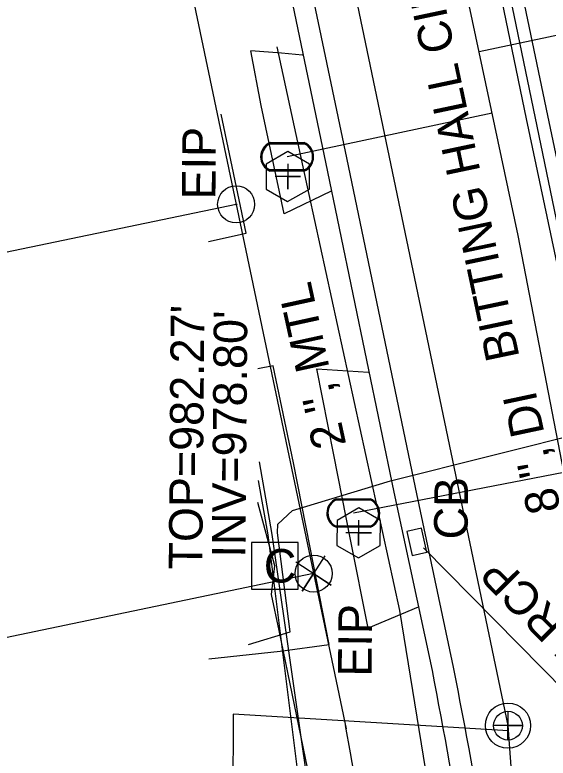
# Model space of a CAD drawing. Extents: x 1614611 to 1617571, y 898867 to 905462.
# Drawn here: x 1616357.9 to 1616421.5, y 902068.7 to 902157.2 of the extents above; entities that cross this region are included whole.
import ezdxf

# ---------------------------------------------------------------- set-up
doc = ezdxf.new("R2010")
doc.units = 0
for name, color, linetype in [('Exist Boundary Watershed Residential C 05', 7, 'Continuous'), ('Exist Drainage Structure Drop Inlet CELL', 7, 'Continuous'), ('Exist Plan Preparation Watershed Yellow', 7, 'Continuous'), ('Exist Roads EOP Text', 7, 'Continuous'), ('Exist Structure Minor Catch Basin Top Elevation', 7, 'Continuous'), ('Exist Structure Minor Pipes RCP 18 Inch Invert', 7, 'Continuous'), ('Exist Utilities Gas UG Line SUE LOS B', 7, 'Continuous'), ('Exist Utilities Gas UG Line SUE LOS B Text', 7, 'Continuous'), ('Exist Utilities Sanitary Sewer Manhole Leader', 7, 'Continuous'), ('Exist Utilities Sanitary Sewer UG Line', 7, 'Continuous'), ('Exist Utilities TV Pedestal CELL', 7, 'Continuous'), ('Exist Utilities TV UG Cable SUE LOS B', 7, 'Continuous'), ('Exist Utilities Water UG Line SUE LOS B', 7, 'Continuous'), ('Exist Utilities Water UG Line SUE LOS B Text', 7, 'Continuous'), ('Old_Level_21', 7, 'Continuous'), ('Prop Drainage Structure Catch Basin Grate 840 03E Label', 7, 'Continuous'), ('Prop Drainage Structure Catch Basin Open Throat 4 CELL', 7, 'Continuous'), ('Prop Drainage Structure Drop Inlet Grate 3 Narrow Slots and Sag Grates 840 24 Label', 7, 'Continuous'), ('Prop Drainage Structure Pipe Alternate 30in Label', 7, 'Continuous'), ('Prop Drainage Structure Pipe Stub Out CELL', 7, 'Continuous'), ('Prop Drainage Structure Tops and Inverts LABEL', 7, 'Continuous'), ('Prop Earthen Structure Head Ditch Label', 7, 'Continuous'), ('Prop Easement Permanent Drainage', 7, 'Continuous'), ('Prop Erosion Embankment Toe Protection with Rip Rap 3 Detail CELL', 7, 'Continuous'), ('Prop SS Transition Line', 7, 'Continuous'), ('Scratch_Level_1', 7, 'Continuous'), ('Scratch_Level_9', 7, 'Continuous')]:
    doc.layers.add(name, color=color, linetype=linetype)

# ---------------------------------------------------------------- blocks, each defined once
blk = doc.blocks.new('EXIST UTILITIES SANITARY SEWER MANHOLE')
at = {"layer": 'Old_Level_21'}
blk.add_lwpolyline([(0, 0.03425), (0, -0.03425), (0, 0), (0.03425, 0), (-0.03425, 0)], dxfattribs=at)
for radius in [0.05389, 0.03425]:
    blk.add_circle((0, 0), radius, dxfattribs=at)
blk = doc.blocks.new('EXIST PROPERTY IRON PIN')
at = {"layer": 'Exist Plan Preparation Watershed Yellow'}
for radius in [0.0441, 0.00141]:
    blk.add_circle((0, 0), radius, dxfattribs=at)
blk = doc.blocks.new('EXIST UTILITIES SANITARY SEWER CLEAN-OUT')
at = {"layer": 'Prop Drainage Structure Pipe Stub Out CELL'}
blk.add_line((0, 0), (0, 0), dxfattribs=at)
blk.add_lwpolyline([(-0.0516, 0.0299), (-0.0517, -0.0297), (-0.0001, -0.0596), (0.0516, -0.0299), (0.0517, 0.0297), (0.0001, 0.0596)], close=True, dxfattribs=at)
blk.add_lwpolyline([(0, 0.0302), (0, -0.0302), (0, 0), (0.0302, 0), (-0.0302, 0)], dxfattribs=at)
blk = doc.blocks.new('EXIST UTILITIES WATER METER')
at = {"layer": 'Prop SS Transition Line'}
blk.add_line((0, 0), (0, 0), dxfattribs=at)
for points in [[(-0.0408, 0.034), (0.0408, 0.034)], [(-0.0408, 0.0312), (0.0408, 0.0312)], [(0.0408, -0.0312), (-0.0413, -0.0312)], [(0.0408, -0.034), (-0.0413, -0.034)]]:
    blk.add_lwpolyline(points, dxfattribs=at)
for centre, radius, start, end in [((-0.0261, -0.0001), 0.0371, 113.178, 245.9794), ((-0.0259, -0.0001), 0.0347, 115.3009, 243.7824), ((0.0259, 0), 0.0371, 293.6483, 66.3084), ((0.0261, 0), 0.0345, 295.1272, 64.8728)]:
    blk.add_arc(centre, radius, start, end, dxfattribs=at)

msp = doc.modelspace()

# ---------------------------------------------------------------- linework, layer by layer
at = {"layer": 'Exist Boundary Watershed Residential C 05'}
for points in [[(1616437.241, 902067.23), (1616435.966, 902075.619), (1616429.529, 902106.767), (1616421.436, 902145.227), (1616412.821, 902186.451), (1616404.233, 902227.126), (1616395.845, 902267.01), (1616387.691, 902305.775), (1616383.451, 902325.828)], [(1616407.667, 902079.148), (1616403.129, 902100.374), (1616394.993, 902139.68), (1616386.416, 902180.806), (1616377.852, 902221.838), (1616369.653, 902261.099), (1616361.416, 902300.504), (1616358.013, 902316.022)]]:
    msp.add_lwpolyline(points, dxfattribs=at)
msp.add_spline([(1616343.847, 901854.746), (1616355.943, 901862.067), (1616368.501, 901872.393), (1616373.628, 901878.463), (1616378.386, 901885.019), (1616387.13, 901899.385), (1616395.314, 901918.936), (1616406.85, 901957.62), (1616412.356, 901991.094), (1616413.858, 902015.925), (1616413.398, 902037.306), (1616411.493, 902057.132), (1616407.667, 902079.148)], degree=3, dxfattribs=at)
at = {"layer": 'Exist Utilities Gas UG Line SUE LOS B'}
msp.add_lwpolyline([(1616363.879, 901873.116), (1616376.127, 901887.536), (1616390.544, 901914.722), (1616399.582, 901943.85), (1616406.375, 901970.363), (1616409.599, 902003.444), (1616410.678, 902024.712), (1616409.705, 902049.891), (1616403.774, 902086.293), (1616392.972, 902135.798), (1616389.18, 902153.391)], dxfattribs=at)
at = {"layer": 'Exist Utilities Sanitary Sewer Manhole Leader'}
msp.add_lwpolyline([(1616416.747, 902071.955), (1616383.942, 902073.944), (1616383.894, 902064.004)], dxfattribs=at)
at = {"layer": 'Exist Utilities Sanitary Sewer UG Line'}
for p, q in [((1616347.593, 902402.906), (1616416.672, 902072.577)), ((1616416.672, 902072.577), (1616421.394, 902006.78))]:
    msp.add_line(p, q, dxfattribs=at)
at = {"layer": 'Exist Utilities TV Pedestal CELL'}
msp.add_line((1616388.899, 902091.609), (1616388.899, 902091.609), dxfattribs=at)
msp.add_lwpolyline([(1616386.124, 902088.834), (1616391.674, 902088.834), (1616391.674, 902094.384), (1616386.124, 902094.384), (1616386.124, 902088.834)], dxfattribs=at)
at = {"layer": 'Exist Utilities TV UG Cable SUE LOS B'}
msp.add_lwpolyline([(1616381.265, 902015.651), (1616395.099, 902033.538), (1616395.659, 902034.611), (1616394.371, 902059.86), (1616389.417, 902083.901), (1616388.52, 902088.184), (1616388.899, 902091.609), (1616388.899, 902091.609), (1616388.899, 902091.609), (1616386.89, 902099.143)], dxfattribs=at)
at = {"layer": 'Exist Utilities Water UG Line SUE LOS B'}
for p, q in [((1616413.244, 902152.834), (1616424.691, 902155.271)), ((1616414.805, 902145.504), (1616390.369, 902140.302)), ((1616423.347, 902102.729), (1616398.253, 902097.889))]:
    msp.add_line(p, q, dxfattribs=at)
msp.add_lwpolyline([(1616387.062, 901856.442), (1616402.16, 901887.526), (1616412.921, 901915.139), (1616425.66, 901966.176), (1616430.701, 902016.844), (1616431.345, 902045.247), (1616429.197, 902072.396), (1616417.907, 902130.933), (1616404.63, 902193.297), (1616390.922, 902255.687), (1616390.447, 902257.774)], dxfattribs=at)
at = {"layer": 'Prop Drainage Structure Catch Basin Grate 840 03E Label'}
for points in [[(1616385.752, 902082.258), (1616390.73, 902083.761), (1616389.203, 902095.548), (1616389.246, 902096.555), (1616391.024, 902098.176), (1616402.66, 902101.716), (1616426.729, 902107.74), (1616442.297, 902114.417), (1616444.207, 902114.48), (1616450.728, 902110.351), (1616453.472, 902109.968), (1616473.627, 902112.66), (1616509.327, 902120.251), (1616547.7, 902127.797), (1616577.797, 902136.412)], [(1616367.825, 901899.607), (1616378.425, 901921.08), (1616387.951, 901953.541), (1616395.959, 902003.309), (1616397.008, 902034.32), (1616393.611, 902060.115), (1616388.572, 902095.321), (1616387.057, 902103.99)], [(1616382.077, 902027.707), (1616394.565, 902029.346), (1616395.688, 902029.895), (1616392.531, 902060.069), (1616388.114, 902095.304), (1616386.962, 902101.767)]]:
    msp.add_lwpolyline(points, dxfattribs=at)
at = {"layer": 'Prop Drainage Structure Catch Basin Open Throat 4 CELL'}
msp.add_lwpolyline([(1616405.248, 902092.823), (1616407.005, 902093.248), (1616406.38, 902096.073), (1616404.634, 902095.702), (1616405.248, 902092.823)], dxfattribs=at)
at = {"layer": 'Prop Drainage Structure Pipe Alternate 30in Label'}
for p, q in [((1616384.294, 902134.644), (1616252.399, 902107.105)), ((1616393.507, 902090.686), (1616264.094, 902063.665))]:
    msp.add_line(p, q, dxfattribs=at)
at = {"layer": 'Prop Drainage Structure Tops and Inverts LABEL'}
msp.add_line((1616393.507, 902090.686), (1616393.507, 902090.686), dxfattribs=at)
msp.add_lwpolyline([(1616394.876, 902092.777), (1616392.138, 902088.594), (1616393.507, 902090.686), (1616395.599, 902089.317), (1616391.415, 902092.055)], dxfattribs=at)
at = {"layer": 'Prop Earthen Structure Head Ditch Label'}
msp.add_line((1616346.312, 902315.859), (1616397.382, 902072.199), dxfattribs=at)
for radius, start in [(326.203, 330.93872), (276.203, 327.72922)]:
    msp.add_arc((1616126.099, 902020.281), radius, start, 10.91752, dxfattribs=at)
at = {"layer": 'Prop Erosion Embankment Toe Protection with Rip Rap 3 Detail CELL'}
for p, q in [((1616436.174, 902066.313), (1616410.563, 902190.405)), ((1616435.39, 902064.539), (1616406.621, 902093.746))]:
    msp.add_line(p, q, dxfattribs=at)
at = {"layer": 'Scratch_Level_1'}
for points in [[(1616392.195, 902152.414), (1616389.675, 902152.63), (1616386.023, 902152.906)], [(1616395.598, 902136.214), (1616390.014, 902133.5), (1616387.283, 902146.408), (1616386.023, 902152.906)], [(1616380.983, 902130.221), (1616385.491, 902131.203), (1616382.488, 902145.397)], [(1616381.052, 902080.528), (1616389.554, 902081.445), (1616395.387, 902082.243), (1616393.093, 902093.787), (1616391.134, 902103.877), (1616388.69, 902115.411), (1616386.887, 902115.043)], [(1616405.992, 902086.668), (1616400, 902084.172), (1616397.902, 902094.728), (1616395.943, 902104.819), (1616393.902, 902115.06), (1616400.071, 902114.658)]]:
    msp.add_lwpolyline(points, dxfattribs=at)
at = {"layer": 'Scratch_Level_9'}
for points in [[(1616434.891, 902066.362), (1616433.511, 902075.134), (1616427.005, 902106.366), (1616418.897, 902144.808), (1616410.397, 902185.957), (1616401.753, 902226.574), (1616393.457, 902265.918), (1616385.184, 902305.307), (1616381.059, 902325.22)], [(1616410.189, 902079.521), (1616405.656, 902100.919), (1616397.483, 902140.164), (1616388.878, 902181.275), (1616380.268, 902222.467), (1616372.111, 902261.688), (1616363.857, 902300.955), (1616360.502, 902316.754)]]:
    msp.add_lwpolyline(points, dxfattribs=at)
msp.add_spline([(1616345.045, 901852.485), (1616357.275, 901859.926), (1616370.331, 901870.605), (1616375.575, 901876.911), (1616380.419, 901883.477), (1616389.358, 901898.133), (1616397.69, 901918.06), (1616408.499, 901953.715), (1616414.808, 901990.97), (1616416.441, 902015.802), (1616415.921, 902037.434), (1616414.065, 902057.335), (1616410.189, 902079.521)], degree=3, dxfattribs=at)

# ---------------------------------------------------------------- block references
at = {"layer": 'Exist Plan Preparation Watershed Yellow', "xscale": 50, "yscale": 50}
for p in [(1616384.291, 902134.643), (1616393.523, 902090.689)]:
    msp.add_blockref('EXIST PROPERTY IRON PIN', p, dxfattribs=at)
at = {"layer": 'Old_Level_21', "xscale": 50, "yscale": 50}
msp.add_blockref('EXIST UTILITIES SANITARY SEWER MANHOLE', (1616416.672, 902072.577), dxfattribs=at)
at = {"layer": 'Prop Drainage Structure Pipe Stub Out CELL', "xscale": 50, "yscale": 50}
for p in [(1616390.434, 902137.947), (1616398.887, 902095.523)]:
    msp.add_blockref('EXIST UTILITIES SANITARY SEWER CLEAN-OUT', p, dxfattribs=at)
at = {"layer": 'Prop SS Transition Line', "xscale": 50, "yscale": 50}
for p in [(1616390.369, 902140.302), (1616398.253, 902097.889)]:
    msp.add_blockref('EXIST UTILITIES WATER METER', p, dxfattribs=at)

# ---------------------------------------------------------------- texts
at = {"layer": 'Exist Drainage Structure Drop Inlet CELL'}
for p in [(1616381.822, 902135.217), (1616400.421, 902078.41)]:
    msp.add_text('EIP', height=4, rotation=89.53333, dxfattribs=at).set_placement(p)
at = {"layer": 'Exist Roads EOP Text'}
msp.add_text('BITTING HALL CIRCLE', height=4, rotation=101.90999, dxfattribs=at).set_placement((1616418.068, 902116.458))
at = {"layer": 'Exist Structure Minor Catch Basin Top Elevation'}
msp.add_text("TOP=982.27'", height=4, rotation=89.53333, dxfattribs=at).set_placement((1616380.259, 902091.158))
at = {"layer": 'Exist Structure Minor Pipes RCP 18 Inch Invert'}
msp.add_text("INV=978.80'", height=4, rotation=89.53333, dxfattribs=at).set_placement((1616385.393, 902092.575))
at = {"layer": 'Exist Utilities Gas UG Line SUE LOS B Text'}
msp.add_text('2 ", MTL', height=4, rotation=102.30902, dxfattribs=at).set_placement((1616397.422, 902106.046))
at = {"layer": 'Exist Utilities TV Pedestal CELL'}
msp.add_text('C', height=4, dxfattribs=at).set_placement((1616387.592, 902089.609))
at = {"layer": 'Exist Utilities Water UG Line SUE LOS B Text'}
msp.add_text('8 ", DI', height=4, rotation=102.01857, dxfattribs=at).set_placement((1616422.974, 902098.283))
at = {"layer": 'Prop Drainage Structure Drop Inlet Grate 3 Narrow Slots and Sag Grates 840 24 Label'}
msp.add_text('18" RCP', height=4, rotation=134.56715, dxfattribs=at).set_placement((1616430.398, 902078.339))
at = {"layer": 'Prop Easement Permanent Drainage'}
msp.add_text('CB', height=4, rotation=89.53333, dxfattribs=at).set_placement((1616411.859, 902094.734))

doc.saveas('drawing.dxf')
